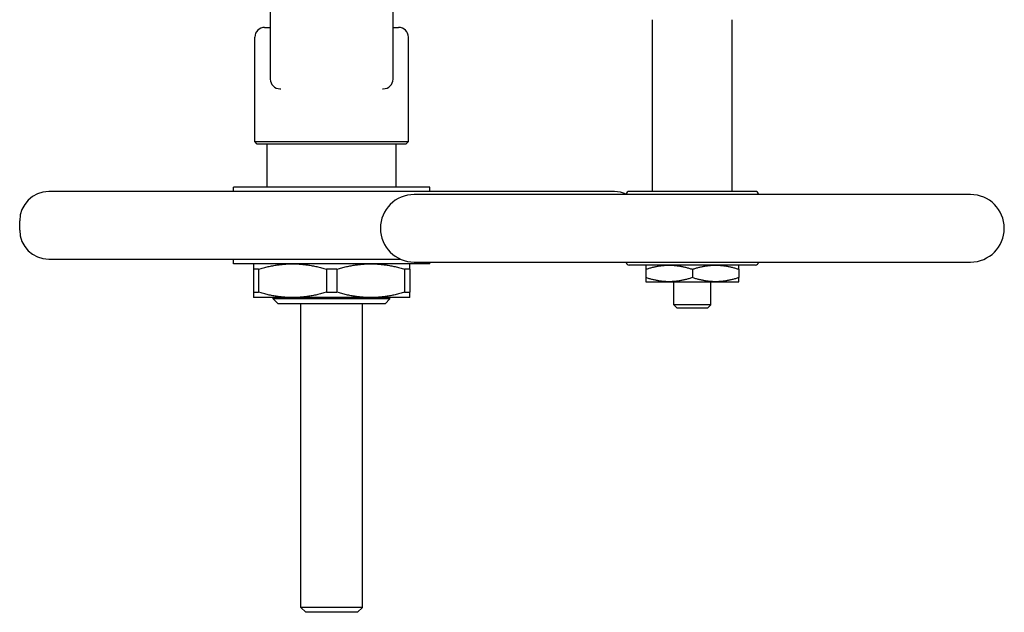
# Model space of a CAD drawing. Header units: inches. Extents: x 5 to 1128, y -85 to 748.
# Tile 627 of 656: x 594.1 to 606.72, y 676.98 to 684.58. Entities that reach past the tile are written whole.
import ezdxf

# ---------------------------------------------------------------- set-up
doc = ezdxf.new("R2010")
doc.units = ezdxf.units.IN
doc.header["$LTSCALE"] = 32
doc.header["$MEASUREMENT"] = 0
doc.layers.add('Visible (ANSI)', color=7, linetype='Continuous', lineweight=30)

msp = doc.modelspace()

# ---------------------------------------------------------------- linework, layer by layer
at = {"layer": 'Visible (ANSI)'}
for p, q in [((597.31073, 684.79547), (597.31073, 683.81675)), ((598.88553, 683.81675), (598.88553, 684.79547)), ((602.21132, 682.37584), (602.21132, 684.57758)), ((603.23494, 682.37584), (603.23494, 684.57758)), ((597.23888, 684.47915), (597.31073, 684.47915)), ((598.88553, 684.47915), (598.95738, 684.47915)), ((597.11388, 683.01434), (597.11388, 684.35415)), ((599.08238, 683.01434), (599.08238, 684.35415)), ((597.43573, 683.69175), (597.4452, 683.69175)), ((598.75107, 683.69175), (598.76053, 683.69175)), ((597.11388, 683.01434), (599.08238, 683.01434)), ((597.14513, 682.98309), (597.11388, 683.01434)), ((599.05113, 682.98309), (599.08238, 683.01434)), ((599.05113, 682.98309), (597.14513, 682.98309)), ((597.27136, 682.43191), (597.27136, 682.98309)), ((598.9249, 682.43191), (598.9249, 682.98309)), ((599.35798, 682.43191), (596.83829, 682.43191)), ((596.83829, 682.37285), (596.83829, 682.43191)), ((599.35798, 682.37285), (599.35798, 682.43191)), ((601.72412, 682.37285), (594.47215, 682.37285)), ((606.29006, 682.33647), (599.1562, 682.33647)), ((603.53121, 682.37584), (601.91506, 682.37584)), ((594.09813, 681.88072), (594.09813, 681.99883)), ((594.47215, 681.50671), (598.98247, 681.50671)), ((596.83829, 681.44765), (596.83829, 681.50671)), ((599.35798, 681.44765), (596.83829, 681.44765)), ((597.0942, 681.37946), (597.0942, 681.08277)), ((597.1622, 681.37946), (597.0942, 681.37946)), ((597.1622, 681.37946), (597.1622, 681.08277)), ((598.03013, 681.37946), (598.03013, 681.08277)), ((598.16614, 681.37946), (598.03013, 681.37946)), ((598.16614, 681.37946), (598.16614, 681.08277)), ((599.03407, 681.37946), (599.03407, 681.08277)), ((599.10207, 681.37946), (599.03407, 681.37946)), ((599.10207, 681.37946), (599.10207, 681.08277)), ((599.1562, 681.47033), (606.29006, 681.47033)), ((599.35798, 681.44765), (599.35798, 681.47033)), ((603.53121, 681.43096), (601.91506, 681.43096)), ((602.12663, 681.37768), (602.12663, 681.27124)), ((602.72313, 681.37768), (602.72313, 681.27124)), ((603.31963, 681.37768), (603.31963, 681.27124)), ((602.12663, 681.21796), (602.42488, 681.21796)), ((602.42488, 681.21796), (603.02138, 681.21796)), ((602.48691, 680.92204), (602.48691, 681.21796)), ((602.95935, 680.92204), (602.95935, 681.21796)), ((603.02138, 681.21796), (603.31963, 681.21796)), ((597.0942, 681.08277), (597.1622, 681.08277)), ((597.59616, 681.01458), (597.0942, 681.01458)), ((597.3501, 680.99834), (597.3501, 681.01458)), ((598.84616, 680.99834), (597.3501, 680.99834)), ((597.4126, 680.93584), (597.3501, 680.99834)), ((598.6001, 681.01458), (597.59616, 681.01458)), ((598.03013, 681.08277), (598.16614, 681.08277)), ((599.10207, 681.01458), (598.6001, 681.01458)), ((598.78366, 680.93584), (598.84616, 680.99834)), ((598.84616, 680.99834), (598.84616, 681.01458)), ((599.03407, 681.08277), (599.10207, 681.08277)), ((598.78366, 680.93584), (597.4126, 680.93584)), ((597.70443, 677.04228), (597.70443, 680.93584)), ((598.49183, 677.04228), (598.49183, 680.93584)), ((602.95935, 680.92204), (602.48691, 680.92204)), ((602.52918, 680.87978), (602.48691, 680.92204)), ((602.91709, 680.87978), (602.52918, 680.87978)), ((602.91709, 680.87978), (602.95935, 680.92204)), ((598.49183, 677.04228), (597.70443, 677.04228)), ((597.76693, 676.97978), (597.70443, 677.04228)), ((598.42933, 676.97978), (597.76693, 676.97978)), ((598.42933, 676.97978), (598.49183, 677.04228))]:
    msp.add_line(p, q, dxfattribs=at)
for centre, radius, start, end in [((597.23888, 684.35415), 0.125, 90, 180), ((598.95738, 684.35415), 0.125, 0, 90), ((597.43573, 683.81675), 0.125, 180, 270), ((598.76053, 683.81675), 0.125, 270, 0), ((594.47215, 681.99883), 0.37402, 90, 180), ((599.1562, 681.9034), 0.43307, 90, 270), ((601.72412, 681.99883), 0.37402, 66.055334, 90), ((601.7192, 682.35616), 0.15748, 352.819244, 354.26083), ((601.91506, 682.33647), 0.03937, 90, 174.26083), ((603.53121, 682.33647), 0.03937, 5.73917, 90), ((603.72707, 682.35616), 0.15748, 185.73917, 187.180756), ((606.29006, 681.9034), 0.43307, 270, 90), ((594.47215, 681.88072), 0.37402, 180, 270), ((601.7192, 681.45065), 0.15748, 5.73917, 7.180756), ((601.91506, 681.47033), 0.03937, 185.73917, 270), ((603.53121, 681.47033), 0.03937, 270, 354.26083), ((603.72707, 681.45065), 0.15748, 172.819244, 174.26083)]:
    msp.add_arc(centre, radius, start, end, dxfattribs=at)
for points, weights in [([(597.0942, 681.44765), (597.0942, 681.44765), (597.0942, 681.37946)], [1, 1.03775343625, 1.0171026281]), ([(597.1622, 681.37946), (597.39124, 681.44765), (597.59616, 681.44765)], [1.0171026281, 1.03775343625, 1]), ([(597.59616, 681.44765), (597.80109, 681.44765), (598.03013, 681.37946)], [1, 1.03775343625, 1.0171026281]), ([(598.16614, 681.37946), (598.39517, 681.44765), (598.6001, 681.44765)], [1.0171026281, 1.03775343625, 1]), ([(598.6001, 681.44765), (598.80503, 681.44765), (599.03407, 681.37946)], [1, 1.03775343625, 1.0171026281]), ([(599.10207, 681.37946), (599.10207, 681.44765), (599.10207, 681.44765)], [1.0171026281, 1.03775343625, 1]), ([(602.12663, 681.43096), (602.12663, 681.43096), (602.12663, 681.37768)], [1, 1.04314139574, 1.01001874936]), ([(602.12663, 681.37768), (602.28646, 681.43096), (602.42488, 681.43096)], [1.01001874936, 1.04314139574, 1]), ([(602.42488, 681.43096), (602.5633, 681.43096), (602.72313, 681.37768)], [1, 1.04314139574, 1.01001874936]), ([(602.72313, 681.37768), (602.88296, 681.43096), (603.02138, 681.43096)], [1.01001874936, 1.04314139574, 1]), ([(603.02138, 681.43096), (603.1598, 681.43096), (603.31963, 681.37768)], [1, 1.04314139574, 1.01001874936]), ([(603.31963, 681.37768), (603.31963, 681.43096), (603.31963, 681.43096)], [1.01001874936, 1.04314139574, 1]), ([(602.12663, 681.27124), (602.12663, 681.21796), (602.12663, 681.21796)], [1.01001874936, 1.04314139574, 1]), ([(602.42488, 681.21796), (602.28646, 681.21796), (602.12663, 681.27124)], [1, 1.04314139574, 1.01001874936]), ([(602.72313, 681.27124), (602.5633, 681.21796), (602.42488, 681.21796)], [1.01001874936, 1.04314139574, 1]), ([(603.02138, 681.21796), (602.88296, 681.21796), (602.72313, 681.27124)], [1, 1.04314139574, 1.01001874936]), ([(603.31963, 681.27124), (603.1598, 681.21796), (603.02138, 681.21796)], [1.01001874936, 1.04314139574, 1]), ([(603.31963, 681.21796), (603.31963, 681.21796), (603.31963, 681.27124)], [1, 1.04314139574, 1.01001874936]), ([(597.0942, 681.08277), (597.0942, 681.01458), (597.0942, 681.01458)], [1.0171026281, 1.03775343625, 1]), ([(597.59616, 681.01458), (597.39124, 681.01458), (597.1622, 681.08277)], [1, 1.03775343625, 1.0171026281]), ([(598.03013, 681.08277), (597.80109, 681.01458), (597.59616, 681.01458)], [1.0171026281, 1.03775343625, 1]), ([(598.6001, 681.01458), (598.39517, 681.01458), (598.16614, 681.08277)], [1, 1.03775343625, 1.0171026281]), ([(599.03407, 681.08277), (598.80503, 681.01458), (598.6001, 681.01458)], [1.0171026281, 1.03775343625, 1]), ([(599.10207, 681.01458), (599.10207, 681.01458), (599.10207, 681.08277)], [1, 1.03775343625, 1.0171026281])]:
    msp.add_rational_spline(points, weights, degree=2, dxfattribs=at)

doc.saveas('drawing.dxf')
